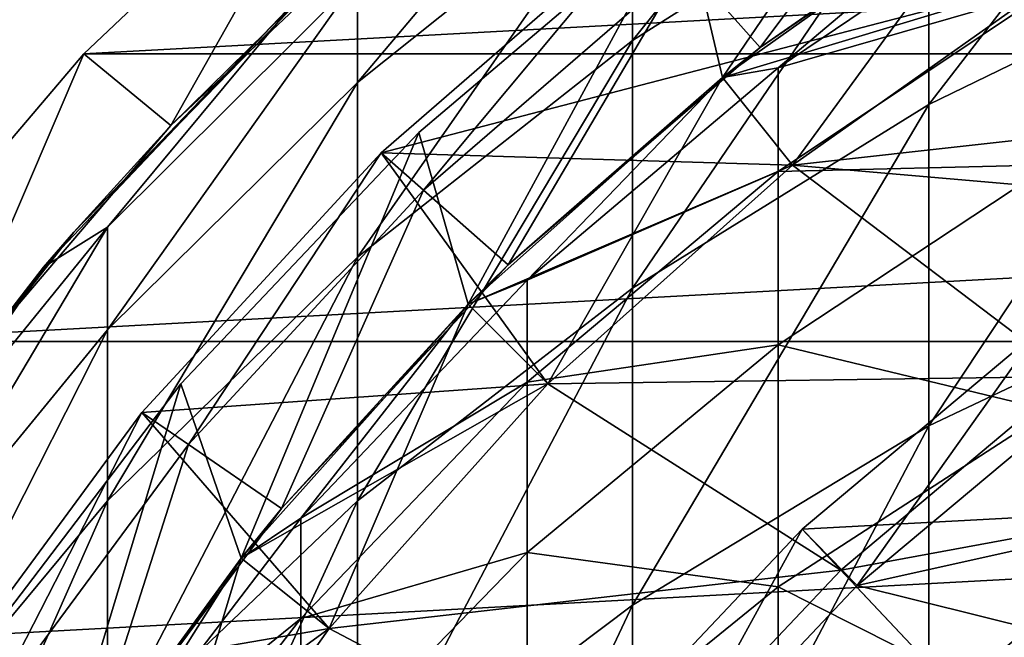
# Model space of a CAD drawing. Header units: millimetres. Extents: x -25 to 64, y -3 to 358.
# Tile 307 of 327: x -11.54 to -7.17, y 350.27 to 353.01. Entities that reach past the tile are written whole.
import ezdxf

# ---------------------------------------------------------------- set-up
doc = ezdxf.new("R2010")
doc.units = ezdxf.units.MM
doc.header["$LTSCALE"] = 52.148148
for name, color, linetype in [('387', 7, 'CONTINUOUS'), ('388', 7, 'CONTINUOUS'), ('390', 7, 'CONTINUOUS'), ('391', 7, 'CONTINUOUS'), ('392', 7, 'CONTINUOUS'), ('397', 7, 'CONTINUOUS'), ('399', 7, 'CONTINUOUS'), ('400', 7, 'CONTINUOUS'), ('401', 7, 'CONTINUOUS'), ('402', 7, 'CONTINUOUS'), ('403', 7, 'CONTINUOUS'), ('404', 7, 'CONTINUOUS'), ('419', 7, 'CONTINUOUS'), ('421', 7, 'CONTINUOUS'), ('422', 7, 'CONTINUOUS'), ('423', 7, 'CONTINUOUS'), ('424', 7, 'CONTINUOUS'), ('425', 7, 'CONTINUOUS'), ('426', 7, 'CONTINUOUS'), ('427', 7, 'CONTINUOUS'), ('428', 7, 'CONTINUOUS'), ('429', 7, 'CONTINUOUS'), ('430', 7, 'CONTINUOUS'), ('431', 7, 'CONTINUOUS'), ('432', 7, 'CONTINUOUS'), ('433', 7, 'CONTINUOUS'), ('434', 7, 'CONTINUOUS'), ('435', 7, 'CONTINUOUS'), ('450', 7, 'CONTINUOUS'), ('452', 7, 'CONTINUOUS'), ('453', 7, 'CONTINUOUS'), ('454', 7, 'CONTINUOUS'), ('455', 7, 'CONTINUOUS'), ('463', 7, 'CONTINUOUS'), ('464', 7, 'CONTINUOUS'), ('484', 7, 'CONTINUOUS')]:
    doc.layers.add(name, color=color, linetype=linetype)

msp = doc.modelspace()

# ---------------------------------------------------------------- linework, layer by layer
at = {"layer": '387', "color": 7, "linetype": 'CONTINUOUS', "true_color": 0xaaaaaa}
for points in [[(-7.5, 353.7528, 32.1678), (-8.8168, 352.9189, 32.3571), (-7.5, 354.5543, 36.4342), (-7.5, 353.7528, 32.1678)], [(-7.5, 354.5543, 36.4342), (-8.8168, 352.9189, 32.3571), (-8.8168, 353.7085, 36.5605), (-7.5, 354.5543, 36.4342)], [(-6.101, 353.3158, 27.7641), (-7.5, 352.6344, 27.9734), (-6.101, 354.4479, 32.0101), (-6.101, 353.3158, 27.7641)], [(-6.101, 354.4479, 32.0101), (-7.5, 352.6344, 27.9734), (-7.5, 353.7528, 32.1678), (-6.101, 354.4479, 32.0101)], [(-8.8168, 353.7085, 36.5605), (-10.037, 352.7313, 36.7065), (-8.8168, 354.1815, 40.8113), (-8.8168, 353.7085, 36.5605)], [(-8.8168, 354.1815, 40.8113), (-10.037, 352.7313, 36.7065), (-10.037, 353.1961, 40.8837), (-8.8168, 354.1815, 40.8113)], [(-7.5, 352.6344, 27.9734), (-8.8168, 351.817, 28.2244), (-7.5, 353.7528, 32.1678), (-7.5, 352.6344, 27.9734)], [(-7.5, 353.7528, 32.1678), (-8.8168, 351.817, 28.2244), (-8.8168, 352.9189, 32.3571), (-7.5, 353.7528, 32.1678)], [(-8.8168, 352.9189, 32.3571), (-10.037, 351.9553, 32.5757), (-8.8168, 353.7085, 36.5605), (-8.8168, 352.9189, 32.3571)], [(-8.8168, 353.7085, 36.5605), (-10.037, 351.9553, 32.5757), (-10.037, 352.7313, 36.7065), (-8.8168, 353.7085, 36.5605)], [(-6.101, 351.8693, 23.6146), (-7.5, 351.2055, 23.8743), (-6.101, 353.3158, 27.7641), (-6.101, 351.8693, 23.6146)], [(-6.101, 353.3158, 27.7641), (-7.5, 351.2055, 23.8743), (-7.5, 352.6344, 27.9734), (-6.101, 353.3158, 27.7641)], [(-10.037, 352.7313, 36.7065), (-11.1472, 351.6332, 36.8704), (-10.037, 353.1961, 40.8837), (-10.037, 352.7313, 36.7065)], [(-10.037, 353.1961, 40.8837), (-11.1472, 351.6332, 36.8704), (-11.1472, 352.0889, 40.9651), (-10.037, 353.1961, 40.8837)], [(-10.037, 353.1961, 40.8837), (-11.1472, 352.0889, 40.9651), (-10.3155, 353.0899, 45), (-10.037, 353.1961, 40.8837)], [(-10.3155, 353.0899, 45), (-11.1472, 352.0889, 40.9651), (-11.4324, 351.9108, 45), (-10.3155, 353.0899, 45)], [(-8.8168, 351.817, 28.2244), (-10.037, 350.8725, 28.5146), (-8.8168, 352.9189, 32.3571), (-8.8168, 351.817, 28.2244)], [(-8.8168, 352.9189, 32.3571), (-10.037, 350.8725, 28.5146), (-10.037, 351.9553, 32.5757), (-8.8168, 352.9189, 32.3571)], [(-10.037, 351.9553, 32.5757), (-11.1472, 350.8726, 32.8214), (-10.037, 352.7313, 36.7065), (-10.037, 351.9553, 32.5757)], [(-10.037, 352.7313, 36.7065), (-11.1472, 350.8726, 32.8214), (-11.1472, 351.6332, 36.8704), (-10.037, 352.7313, 36.7065)], [(-7.5, 351.2055, 23.8743), (-8.8168, 350.4091, 24.1858), (-7.5, 352.6344, 27.9734), (-7.5, 351.2055, 23.8743)], [(-7.5, 352.6344, 27.9734), (-8.8168, 350.4091, 24.1858), (-8.8168, 351.817, 28.2244), (-7.5, 352.6344, 27.9734)], [(-11.1472, 351.6332, 36.8704), (-12.1353, 350.4264, 37.0507), (-11.1472, 352.0889, 40.9651), (-11.1472, 351.6332, 36.8704)], [(-11.1472, 352.0889, 40.9651), (-12.1353, 350.4264, 37.0507), (-12.1353, 350.872, 41.0545), (-11.1472, 352.0889, 40.9651)], [(-11.1472, 352.0889, 40.9651), (-12.1353, 350.872, 41.0545), (-11.4324, 351.9108, 45), (-11.1472, 352.0889, 40.9651)], [(-10.037, 350.8725, 28.5146), (-11.1472, 349.8112, 28.8405), (-10.037, 351.9553, 32.5757), (-10.037, 350.8725, 28.5146)], [(-10.037, 351.9553, 32.5757), (-11.1472, 349.8112, 28.8405), (-11.1472, 350.8726, 32.8214), (-10.037, 351.9553, 32.5757)], [(-11.4324, 351.9108, 45), (-12.1353, 350.872, 41.0545), (-12.4153, 350.6178, 45), (-11.4324, 351.9108, 45)], [(-6.101, 350.1164, 19.585), (-7.5, 349.4738, 19.8936), (-6.101, 351.8693, 23.6146), (-6.101, 350.1164, 19.585)], [(-6.101, 351.8693, 23.6146), (-7.5, 349.4738, 19.8936), (-7.5, 351.2055, 23.8743), (-6.101, 351.8693, 23.6146)], [(-8.8168, 350.4091, 24.1858), (-10.037, 349.4889, 24.5458), (-8.8168, 351.817, 28.2244), (-8.8168, 350.4091, 24.1858)], [(-8.8168, 351.817, 28.2244), (-10.037, 349.4889, 24.5458), (-10.037, 350.8725, 28.5146), (-8.8168, 351.817, 28.2244)], [(-11.1472, 350.8726, 32.8214), (-12.1353, 349.6827, 33.0914), (-11.1472, 351.6332, 36.8704), (-11.1472, 350.8726, 32.8214)], [(-11.1472, 351.6332, 36.8704), (-12.1353, 349.6827, 33.0914), (-12.1353, 350.4264, 37.0507), (-11.1472, 351.6332, 36.8704)], [(-7.5, 349.4738, 19.8936), (-8.8168, 348.703, 20.2639), (-7.5, 351.2055, 23.8743), (-7.5, 349.4738, 19.8936)], [(-7.5, 351.2055, 23.8743), (-8.8168, 348.703, 20.2639), (-8.8168, 350.4091, 24.1858), (-7.5, 351.2055, 23.8743)], [(-11.1472, 349.8112, 28.8405), (-12.1353, 348.6448, 29.1988), (-11.1472, 350.8726, 32.8214), (-11.1472, 349.8112, 28.8405)], [(-11.1472, 350.8726, 32.8214), (-12.1353, 348.6448, 29.1988), (-12.1353, 349.6827, 33.0914), (-11.1472, 350.8726, 32.8214)], [(-10.037, 349.4889, 24.5458), (-11.1472, 348.455, 24.9502), (-10.037, 350.8725, 28.5146), (-10.037, 349.4889, 24.5458)], [(-10.037, 350.8725, 28.5146), (-11.1472, 348.455, 24.9502), (-11.1472, 349.8112, 28.8405), (-10.037, 350.8725, 28.5146)], [(-8.8168, 348.703, 20.2639), (-10.037, 347.8123, 20.6916), (-8.8168, 350.4091, 24.1858), (-8.8168, 348.703, 20.2639)], [(-8.8168, 350.4091, 24.1858), (-10.037, 347.8123, 20.6916), (-10.037, 349.4889, 24.5458), (-8.8168, 350.4091, 24.1858)]]:
    msp.add_3dface(points, dxfattribs=at)
at = {"layer": '388', "color": 7, "linetype": 'CONTINUOUS', "true_color": 0xaaaaaa}
for points in [[(-8.4171, 352.7547, 45), (-8.1699, 352.7972, 40.913), (-7.1824, 353.6308, 45), (-8.4171, 352.7547, 45)], [(-8.1699, 352.7972, 40.913), (-6.96, 353.6153, 40.8529), (-7.1824, 353.6308, 45), (-8.1699, 352.7972, 40.913)], [(-8.1699, 352.7972, 40.913), (-6.96, 353.1471, 36.6444), (-6.96, 353.6153, 40.8529), (-8.1699, 352.7972, 40.913)], [(-8.1699, 352.3357, 36.7655), (-6.96, 352.3653, 32.4827), (-6.96, 353.1471, 36.6444), (-8.1699, 352.3357, 36.7655)], [(-8.1699, 352.3357, 36.7655), (-6.96, 353.1471, 36.6444), (-8.1699, 352.7972, 40.913), (-8.1699, 352.3357, 36.7655)], [(-9.2839, 351.8535, 40.9824), (-8.1699, 352.3357, 36.7655), (-8.1699, 352.7972, 40.913), (-9.2839, 351.8535, 40.9824)], [(-9.2839, 351.8535, 40.9824), (-8.1699, 352.7972, 40.913), (-8.4171, 352.7547, 45), (-9.2839, 351.8535, 40.9824)], [(-9.5459, 351.7459, 45), (-9.2839, 351.8535, 40.9824), (-8.4171, 352.7547, 45), (-9.5459, 351.7459, 45)], [(-8.1699, 351.5653, 32.6642), (-6.96, 351.2743, 28.3911), (-6.96, 352.3653, 32.4827), (-8.1699, 351.5653, 32.6642)], [(-8.1699, 351.5653, 32.6642), (-6.96, 352.3653, 32.4827), (-8.1699, 352.3357, 36.7655), (-8.1699, 351.5653, 32.6642)], [(-9.2839, 351.3998, 36.9053), (-8.1699, 351.5653, 32.6642), (-8.1699, 352.3357, 36.7655), (-9.2839, 351.3998, 36.9053)], [(-9.2839, 351.3998, 36.9053), (-8.1699, 352.3357, 36.7655), (-9.2839, 351.8535, 40.9824), (-9.2839, 351.3998, 36.9053)], [(-10.2892, 350.7951, 41.0602), (-9.2839, 351.3998, 36.9053), (-9.2839, 351.8535, 40.9824), (-10.2892, 350.7951, 41.0602)], [(-10.2892, 350.7951, 41.0602), (-9.2839, 351.8535, 40.9824), (-9.5459, 351.7459, 45), (-10.2892, 350.7951, 41.0602)], [(-10.5547, 350.6171, 45), (-10.2892, 350.7951, 41.0602), (-9.5459, 351.7459, 45), (-10.5547, 350.6171, 45)], [(-9.2839, 350.6424, 32.8736), (-8.1699, 350.4902, 28.632), (-8.1699, 351.5653, 32.6642), (-9.2839, 350.6424, 32.8736)], [(-9.2839, 350.6424, 32.8736), (-8.1699, 351.5653, 32.6642), (-9.2839, 351.3998, 36.9053), (-9.2839, 350.6424, 32.8736)], [(-8.1699, 350.4902, 28.632), (-6.96, 351.2743, 28.3911), (-8.1699, 351.5653, 32.6642), (-8.1699, 350.4902, 28.632)], [(-10.2892, 350.3502, 37.0621), (-9.2839, 350.6424, 32.8736), (-9.2839, 351.3998, 36.9053), (-10.2892, 350.3502, 37.0621)], [(-10.2892, 350.3502, 37.0621), (-9.2839, 351.3998, 36.9053), (-10.2892, 350.7951, 41.0602), (-10.2892, 350.3502, 37.0621)], [(-8.1699, 350.4902, 28.632), (-6.96, 349.8804, 24.3926), (-6.96, 351.2743, 28.3911), (-8.1699, 350.4902, 28.632)], [(-11.1738, 349.6345, 41.1455), (-10.2892, 350.3502, 37.0621), (-10.2892, 350.7951, 41.0602), (-11.1738, 349.6345, 41.1455)], [(-11.1738, 349.6345, 41.1455), (-10.2892, 350.7951, 41.0602), (-10.5547, 350.6171, 45), (-11.1738, 349.6345, 41.1455)], [(-10.2892, 349.6075, 33.1084), (-9.2839, 349.5856, 28.9098), (-9.2839, 350.6424, 32.8736), (-10.2892, 349.6075, 33.1084)], [(-10.2892, 349.6075, 33.1084), (-9.2839, 350.6424, 32.8736), (-10.2892, 350.3502, 37.0621), (-10.2892, 349.6075, 33.1084)], [(-9.2839, 349.5856, 28.9098), (-8.1699, 350.4902, 28.632), (-9.2839, 350.6424, 32.8736), (-9.2839, 349.5856, 28.9098)], [(-11.4308, 349.3824, 45), (-11.1738, 349.6345, 41.1455), (-10.5547, 350.6171, 45), (-11.4308, 349.3824, 45)], [(-9.2839, 349.5856, 28.9098), (-8.1699, 349.1165, 24.6915), (-8.1699, 350.4902, 28.632), (-9.2839, 349.5856, 28.9098)], [(-8.1699, 349.1165, 24.6915), (-6.96, 349.8804, 24.3926), (-8.1699, 350.4902, 28.632), (-8.1699, 349.1165, 24.6915)], [(-11.1738, 349.1993, 37.234), (-10.2892, 349.6075, 33.1084), (-10.2892, 350.3502, 37.0621), (-11.1738, 349.1993, 37.234)], [(-11.1738, 349.1993, 37.234), (-10.2892, 350.3502, 37.0621), (-11.1738, 349.6345, 41.1455), (-11.1738, 349.1993, 37.234)]]:
    msp.add_3dface(points, dxfattribs=at)
at = {"layer": '390', "color": 7, "linetype": 'CONTINUOUS', "true_color": 0xaaaaaa}
for points in [[(-10.8665, 352.5402, 101), (-9.6883, 353.6515, 101), (-10.1839, 353.2131, 100), (-10.8665, 352.5402, 101)], [(-11.298, 352.0669, 100), (-10.8665, 352.5402, 101), (-10.1839, 353.2131, 100), (-11.298, 352.0669, 100)], [(-11.918, 351.3083, 101), (-10.8665, 352.5402, 101), (-11.298, 352.0669, 100), (-11.918, 351.3083, 101)], [(-12.2838, 350.8087, 100), (-11.918, 351.3083, 101), (-11.298, 352.0669, 100), (-12.2838, 350.8087, 100)]]:
    msp.add_3dface(points, dxfattribs=at)
at = {"layer": '391', "color": 7, "linetype": 'CONTINUOUS', "true_color": 0xaaaaaa}
for points in [[(-10.3155, 353.0899, 45), (-11.298, 352.0669, 100), (-10.1839, 353.2131, 100), (-10.3155, 353.0899, 45)], [(-10.3155, 353.0899, 45), (-11.4324, 351.9108, 45), (-11.298, 352.0669, 100), (-10.3155, 353.0899, 45)], [(-11.4324, 351.9108, 45), (-12.2838, 350.8087, 100), (-11.298, 352.0669, 100), (-11.4324, 351.9108, 45)], [(-11.4324, 351.9108, 45), (-12.4153, 350.6178, 45), (-12.2838, 350.8087, 100), (-11.4324, 351.9108, 45)]]:
    msp.add_3dface(points, dxfattribs=at)
at = {"layer": '392', "color": 7, "linetype": 'CONTINUOUS', "true_color": 0xaaaaaa}
for points in [[(-8.4171, 352.7547, 45), (-7.1824, 353.6308, 45), (-8.4171, 352.7547, 64), (-8.4171, 352.7547, 45)], [(-8.4171, 352.7547, 64), (-7.1824, 353.6308, 45), (-7.1824, 353.6308, 64), (-8.4171, 352.7547, 64)], [(-9.5459, 351.7459, 45), (-8.4171, 352.7547, 45), (-9.5459, 351.746, 64), (-9.5459, 351.7459, 45)], [(-9.5459, 351.746, 64), (-8.4171, 352.7547, 45), (-8.4171, 352.7547, 64), (-9.5459, 351.746, 64)], [(-10.5548, 350.6171, 64), (-9.5459, 351.7459, 45), (-9.5459, 351.746, 64), (-10.5548, 350.6171, 64)], [(-10.5547, 350.6171, 45), (-9.5459, 351.7459, 45), (-10.5548, 350.6171, 64), (-10.5547, 350.6171, 45)], [(-11.4308, 349.3824, 45), (-10.5547, 350.6171, 45), (-11.4308, 349.3824, 64), (-11.4308, 349.3824, 45)], [(-11.4308, 349.3824, 64), (-10.5547, 350.6171, 45), (-10.5548, 350.6171, 64), (-11.4308, 349.3824, 64)]]:
    msp.add_3dface(points, dxfattribs=at)
at = {"layer": '397', "color": 7, "linetype": 'CONTINUOUS', "true_color": 0xaaaaaa}
for points in [[(-8.5935, 353.5045, 64), (-8.4171, 352.7547, 64), (-7.3209, 354.3673, 64), (-8.5935, 353.5045, 64)], [(-8.4171, 352.7547, 64), (-7.1824, 353.6308, 64), (-7.3209, 354.3673, 64), (-8.4171, 352.7547, 64)], [(-9.7654, 352.5091, 64), (-9.5459, 351.746, 64), (-8.5935, 353.5045, 64), (-9.7654, 352.5091, 64)], [(-9.5459, 351.746, 64), (-8.4171, 352.7547, 64), (-8.5935, 353.5045, 64), (-9.5459, 351.746, 64)], [(-10.8227, 351.3929, 64), (-10.5548, 350.6171, 64), (-9.7654, 352.5091, 64), (-10.8227, 351.3929, 64)], [(-10.5548, 350.6171, 64), (-9.5459, 351.746, 64), (-9.7654, 352.5091, 64), (-10.5548, 350.6171, 64)], [(-11.7532, 350.1688, 64), (-11.4308, 349.3824, 64), (-10.8227, 351.3929, 64), (-11.7532, 350.1688, 64)], [(-11.4308, 349.3824, 64), (-10.5548, 350.6171, 64), (-10.8227, 351.3929, 64), (-11.4308, 349.3824, 64)]]:
    msp.add_3dface(points, dxfattribs=at)
at = {"layer": '399', "color": 7, "linetype": 'CONTINUOUS', "true_color": 0xaaaaaa}
for points in [[(-8.5935, 353.5045, 67), (-7.3209, 354.3673, 67), (-8.4171, 352.7547, 67), (-8.5935, 353.5045, 67)], [(-8.4171, 352.7547, 67), (-7.3209, 354.3673, 67), (-7.1824, 353.6308, 67), (-8.4171, 352.7547, 67)], [(-9.7654, 352.5091, 67), (-8.5935, 353.5045, 67), (-9.5459, 351.746, 67), (-9.7654, 352.5091, 67)], [(-9.5459, 351.746, 67), (-8.5935, 353.5045, 67), (-8.4171, 352.7547, 67), (-9.5459, 351.746, 67)], [(-10.8227, 351.3929, 67), (-9.7654, 352.5091, 67), (-10.5548, 350.6171, 67), (-10.8227, 351.3929, 67)], [(-10.5548, 350.6171, 67), (-9.7654, 352.5091, 67), (-9.5459, 351.746, 67), (-10.5548, 350.6171, 67)], [(-11.7532, 350.1688, 67), (-10.8227, 351.3929, 67), (-11.4308, 349.3824, 67), (-11.7532, 350.1688, 67)], [(-11.4308, 349.3824, 67), (-10.8227, 351.3929, 67), (-10.5548, 350.6171, 67), (-11.4308, 349.3824, 67)]]:
    msp.add_3dface(points, dxfattribs=at)
at = {"layer": '400', "color": 7, "linetype": 'CONTINUOUS', "true_color": 0xaaaaaa}
for points in [[(-9.7654, 352.5091, 64), (-8.5935, 353.5045, 64), (-9.7654, 352.5091, 67), (-9.7654, 352.5091, 64)], [(-8.5935, 353.5045, 64), (-8.5935, 353.5045, 67), (-9.7654, 352.5091, 67), (-8.5935, 353.5045, 64)], [(-10.8227, 351.3929, 64), (-9.7654, 352.5091, 64), (-10.8227, 351.3929, 67), (-10.8227, 351.3929, 64)], [(-9.7654, 352.5091, 64), (-9.7654, 352.5091, 67), (-10.8227, 351.3929, 67), (-9.7654, 352.5091, 64)], [(-11.7532, 350.1688, 64), (-10.8227, 351.3929, 64), (-11.7532, 350.1688, 67), (-11.7532, 350.1688, 64)], [(-10.8227, 351.3929, 64), (-10.8227, 351.3929, 67), (-11.7532, 350.1688, 67), (-10.8227, 351.3929, 64)]]:
    msp.add_3dface(points, dxfattribs=at)
at = {"layer": '401', "color": 7, "linetype": 'CONTINUOUS', "true_color": 0xaaaaaa}
for points in [[(-8.7482, 353.4486, 99), (-9.932, 352.4185, 99), (-9.744, 352.2526, 99), (-8.7482, 353.4486, 99)], [(-8.5818, 353.2613, 99), (-8.7482, 353.4486, 99), (-9.744, 352.2526, 99), (-8.5818, 353.2613, 99)], [(-9.932, 352.4185, 99), (-10.9952, 351.2646, 99), (-10.7884, 351.1225, 99), (-9.932, 352.4185, 99)], [(-9.744, 352.2526, 99), (-9.932, 352.4185, 99), (-10.7884, 351.1225, 99), (-9.744, 352.2526, 99)], [(-10.9952, 351.2646, 99), (-11.9252, 350.0007, 99), (-11.7025, 349.8845, 99), (-10.9952, 351.2646, 99)], [(-10.7884, 351.1225, 99), (-10.9952, 351.2646, 99), (-11.7025, 349.8845, 99), (-10.7884, 351.1225, 99)]]:
    msp.add_3dface(points, dxfattribs=at)
at = {"layer": '402', "color": 7, "linetype": 'CONTINUOUS', "true_color": 0xaaaaaa}
for points in [[(-9.932, 352.4185, 99), (-8.7482, 353.4486, 99), (-9.932, 352.4185, 100), (-9.932, 352.4185, 99)], [(-9.932, 352.4185, 100), (-8.7482, 353.4486, 99), (-8.7483, 353.4486, 100), (-9.932, 352.4185, 100)], [(-10.9952, 351.2646, 99), (-9.932, 352.4185, 99), (-10.9952, 351.2646, 100), (-10.9952, 351.2646, 99)], [(-10.9952, 351.2646, 100), (-9.932, 352.4185, 99), (-9.932, 352.4185, 100), (-10.9952, 351.2646, 100)], [(-11.9252, 350.0007, 99), (-10.9952, 351.2646, 99), (-11.9252, 350.0008, 100), (-11.9252, 350.0007, 99)], [(-11.9252, 350.0008, 100), (-10.9952, 351.2646, 99), (-10.9952, 351.2646, 100), (-11.9252, 350.0008, 100)]]:
    msp.add_3dface(points, dxfattribs=at)
at = {"layer": '403', "color": 7, "linetype": 'CONTINUOUS', "true_color": 0xaaaaaa}
for points in [[(-7.316, 354.1364, 99), (-8.5818, 353.2613, 99), (-8.2488, 352.8868, 98.5), (-7.316, 354.1364, 99)], [(-7.0309, 353.7246, 98.5), (-7.316, 354.1364, 99), (-8.2488, 352.8868, 98.5), (-7.0309, 353.7246, 98.5)], [(-8.5818, 353.2613, 99), (-9.744, 352.2526, 99), (-9.3679, 351.9208, 98.5), (-8.5818, 353.2613, 99)], [(-8.2488, 352.8868, 98.5), (-8.5818, 353.2613, 99), (-9.3679, 351.9208, 98.5), (-8.2488, 352.8868, 98.5)], [(-9.744, 352.2526, 99), (-10.7884, 351.1225, 99), (-10.3745, 350.8382, 98.5), (-9.744, 352.2526, 99)], [(-9.3679, 351.9208, 98.5), (-9.744, 352.2526, 99), (-10.3745, 350.8382, 98.5), (-9.3679, 351.9208, 98.5)], [(-10.7884, 351.1225, 99), (-11.7025, 349.8845, 99), (-11.2569, 349.652, 98.5), (-10.7884, 351.1225, 99)], [(-10.3745, 350.8382, 98.5), (-10.7884, 351.1225, 99), (-11.2569, 349.652, 98.5), (-10.3745, 350.8382, 98.5)]]:
    msp.add_3dface(points, dxfattribs=at)
at = {"layer": '404', "color": 7, "linetype": 'CONTINUOUS', "true_color": 0x323232}
for points in [[(-8.1055, 352.3637, 67), (-6.9164, 353.2074, 67), (-4.5548, 352.7596, 67), (-8.1055, 352.3637, 67)], [(-5.75, 352.1593, 67), (-8.1055, 352.3637, 67), (-4.5548, 352.7596, 67), (-5.75, 352.1593, 67)], [(-9.1924, 351.3924, 67), (-8.1055, 352.3637, 67), (-6.8674, 351.4244, 67), (-9.1924, 351.3924, 67)], [(-6.8674, 351.4244, 67), (-8.1055, 352.3637, 67), (-5.75, 352.1593, 67), (-6.8674, 351.4244, 67)], [(-7.8918, 350.5647, 67), (-9.1924, 351.3924, 67), (-6.8674, 351.4244, 67), (-7.8918, 350.5647, 67)], [(-10.1637, 350.3055, 67), (-9.1924, 351.3924, 67), (-7.8918, 350.5647, 67), (-10.1637, 350.3055, 67)], [(-8.8094, 349.5921, 67), (-10.1637, 350.3055, 67), (-7.8918, 350.5647, 67), (-8.8094, 349.5921, 67)], [(-11.0074, 349.1165, 67), (-10.1637, 350.3055, 67), (-8.8094, 349.5921, 67), (-11.0074, 349.1165, 67)]]:
    msp.add_3dface(points, dxfattribs=at)
at = {"layer": '419', "color": 7, "linetype": 'CONTINUOUS', "true_color": 0x323232}
for points in [[(-9.932, 352.4185, 100), (-8.7483, 353.4486, 100), (-6.9164, 353.2074, 100), (-9.932, 352.4185, 100)], [(-8.1055, 352.3637, 100), (-9.932, 352.4185, 100), (-6.9164, 353.2074, 100), (-8.1055, 352.3637, 100)], [(-10.9952, 351.2646, 100), (-9.932, 352.4185, 100), (-9.1924, 351.3924, 100), (-10.9952, 351.2646, 100)], [(-9.1924, 351.3924, 100), (-9.932, 352.4185, 100), (-8.1055, 352.3637, 100), (-9.1924, 351.3924, 100)], [(-10.1637, 350.3055, 100), (-10.9952, 351.2646, 100), (-9.1924, 351.3924, 100), (-10.1637, 350.3055, 100)], [(-11.9252, 350.0008, 100), (-10.9952, 351.2646, 100), (-10.1637, 350.3055, 100), (-11.9252, 350.0008, 100)], [(-11.0074, 349.1165, 100), (-11.9252, 350.0008, 100), (-10.1637, 350.3055, 100), (-11.0074, 349.1165, 100)]]:
    msp.add_3dface(points, dxfattribs=at)
at = {"layer": '421', "color": 7, "linetype": 'CONTINUOUS', "true_color": 0x323232}
for points in [[(-6.9164, 353.2074, 67), (-8.1055, 352.3637, 67), (-6.9164, 353.2074, 82.5), (-6.9164, 353.2074, 67)], [(-6.9164, 353.2074, 82.5), (-8.1055, 352.3637, 67), (-8.1055, 352.3637, 82.5), (-6.9164, 353.2074, 82.5)], [(-8.1055, 352.3637, 67), (-9.1924, 351.3924, 67), (-8.1055, 352.3637, 82.5), (-8.1055, 352.3637, 67)], [(-8.1055, 352.3637, 82.5), (-9.1924, 351.3924, 67), (-9.1924, 351.3924, 82.5), (-8.1055, 352.3637, 82.5)], [(-9.1924, 351.3924, 67), (-10.1637, 350.3055, 67), (-9.1924, 351.3924, 82.5), (-9.1924, 351.3924, 67)], [(-9.1924, 351.3924, 82.5), (-10.1637, 350.3055, 67), (-10.1637, 350.3055, 82.5), (-9.1924, 351.3924, 82.5)], [(-10.1637, 350.3055, 67), (-11.0074, 349.1165, 67), (-10.1637, 350.3055, 82.5), (-10.1637, 350.3055, 67)], [(-10.1637, 350.3055, 82.5), (-11.0074, 349.1165, 67), (-11.0074, 349.1165, 82.5), (-10.1637, 350.3055, 82.5)]]:
    msp.add_3dface(points, dxfattribs=at)
at = {"layer": '422', "color": 7, "linetype": 'CONTINUOUS', "true_color": 0x323232}
for points in [[(-7.1825, 353.6308, 83.125), (-8.1055, 352.3637, 82.5), (-8.4172, 352.7546, 83.125), (-7.1825, 353.6308, 83.125)], [(-6.9164, 353.2074, 82.5), (-8.1055, 352.3637, 82.5), (-7.1825, 353.6308, 83.125), (-6.9164, 353.2074, 82.5)], [(-8.4172, 352.7546, 83.125), (-9.1924, 351.3924, 82.5), (-9.5459, 351.7459, 83.125), (-8.4172, 352.7546, 83.125)], [(-8.1055, 352.3637, 82.5), (-9.1924, 351.3924, 82.5), (-8.4172, 352.7546, 83.125), (-8.1055, 352.3637, 82.5)], [(-9.5459, 351.7459, 83.125), (-10.1637, 350.3055, 82.5), (-10.5546, 350.6172, 83.125), (-9.5459, 351.7459, 83.125)], [(-9.1924, 351.3924, 82.5), (-10.1637, 350.3055, 82.5), (-9.5459, 351.7459, 83.125), (-9.1924, 351.3924, 82.5)], [(-10.5546, 350.6172, 83.125), (-11.0074, 349.1165, 82.5), (-11.4307, 349.3825, 83.125), (-10.5546, 350.6172, 83.125)], [(-10.1637, 350.3055, 82.5), (-11.0074, 349.1165, 82.5), (-10.5546, 350.6172, 83.125), (-10.1637, 350.3055, 82.5)]]:
    msp.add_3dface(points, dxfattribs=at)
at = {"layer": '423', "color": 7, "linetype": 'CONTINUOUS', "true_color": 0x323232}
for points in [[(-7.1825, 353.6308, 83.125), (-8.4172, 352.7546, 83.125), (-6.9164, 353.2074, 83.75), (-7.1825, 353.6308, 83.125)], [(-6.9164, 353.2074, 83.75), (-8.4172, 352.7546, 83.125), (-8.1055, 352.3637, 83.75), (-6.9164, 353.2074, 83.75)], [(-8.4172, 352.7546, 83.125), (-9.5459, 351.7459, 83.125), (-8.1055, 352.3637, 83.75), (-8.4172, 352.7546, 83.125)], [(-8.1055, 352.3637, 83.75), (-9.5459, 351.7459, 83.125), (-9.1924, 351.3924, 83.75), (-8.1055, 352.3637, 83.75)], [(-9.5459, 351.7459, 83.125), (-10.5546, 350.6172, 83.125), (-9.1924, 351.3924, 83.75), (-9.5459, 351.7459, 83.125)], [(-9.1924, 351.3924, 83.75), (-10.5546, 350.6172, 83.125), (-10.1637, 350.3055, 83.75), (-9.1924, 351.3924, 83.75)], [(-10.5546, 350.6172, 83.125), (-11.4307, 349.3825, 83.125), (-10.1637, 350.3055, 83.75), (-10.5546, 350.6172, 83.125)], [(-10.1637, 350.3055, 83.75), (-11.4307, 349.3825, 83.125), (-11.0074, 349.1165, 83.75), (-10.1637, 350.3055, 83.75)]]:
    msp.add_3dface(points, dxfattribs=at)
at = {"layer": '424', "color": 7, "linetype": 'CONTINUOUS', "true_color": 0x323232}
for points in [[(-7.1825, 353.6308, 84.375), (-8.1055, 352.3637, 83.75), (-8.4172, 352.7546, 84.375), (-7.1825, 353.6308, 84.375)], [(-6.9164, 353.2074, 83.75), (-8.1055, 352.3637, 83.75), (-7.1825, 353.6308, 84.375), (-6.9164, 353.2074, 83.75)], [(-8.4172, 352.7546, 84.375), (-9.1924, 351.3924, 83.75), (-9.5459, 351.7459, 84.375), (-8.4172, 352.7546, 84.375)], [(-8.1055, 352.3637, 83.75), (-9.1924, 351.3924, 83.75), (-8.4172, 352.7546, 84.375), (-8.1055, 352.3637, 83.75)], [(-9.5459, 351.7459, 84.375), (-10.1637, 350.3055, 83.75), (-10.5546, 350.6172, 84.375), (-9.5459, 351.7459, 84.375)], [(-9.1924, 351.3924, 83.75), (-10.1637, 350.3055, 83.75), (-9.5459, 351.7459, 84.375), (-9.1924, 351.3924, 83.75)], [(-10.5546, 350.6172, 84.375), (-11.0074, 349.1165, 83.75), (-11.4307, 349.3825, 84.375), (-10.5546, 350.6172, 84.375)], [(-10.1637, 350.3055, 83.75), (-11.0074, 349.1165, 83.75), (-10.5546, 350.6172, 84.375), (-10.1637, 350.3055, 83.75)]]:
    msp.add_3dface(points, dxfattribs=at)
at = {"layer": '425', "color": 7, "linetype": 'CONTINUOUS', "true_color": 0x323232}
for points in [[(-7.1825, 353.6308, 84.375), (-8.4172, 352.7546, 84.375), (-6.9164, 353.2074, 85), (-7.1825, 353.6308, 84.375)], [(-6.9164, 353.2074, 85), (-8.4172, 352.7546, 84.375), (-8.1055, 352.3637, 85), (-6.9164, 353.2074, 85)], [(-8.4172, 352.7546, 84.375), (-9.5459, 351.7459, 84.375), (-8.1055, 352.3637, 85), (-8.4172, 352.7546, 84.375)], [(-8.1055, 352.3637, 85), (-9.5459, 351.7459, 84.375), (-9.1924, 351.3924, 85), (-8.1055, 352.3637, 85)], [(-9.5459, 351.7459, 84.375), (-10.5546, 350.6172, 84.375), (-9.1924, 351.3924, 85), (-9.5459, 351.7459, 84.375)], [(-9.1924, 351.3924, 85), (-10.5546, 350.6172, 84.375), (-10.1637, 350.3055, 85), (-9.1924, 351.3924, 85)], [(-10.5546, 350.6172, 84.375), (-11.4307, 349.3825, 84.375), (-10.1637, 350.3055, 85), (-10.5546, 350.6172, 84.375)], [(-10.1637, 350.3055, 85), (-11.4307, 349.3825, 84.375), (-11.0074, 349.1165, 85), (-10.1637, 350.3055, 85)]]:
    msp.add_3dface(points, dxfattribs=at)
at = {"layer": '426', "color": 7, "linetype": 'CONTINUOUS', "true_color": 0x323232}
for points in [[(-7.1825, 353.6308, 85.625), (-8.1055, 352.3637, 85), (-8.4172, 352.7546, 85.625), (-7.1825, 353.6308, 85.625)], [(-6.9164, 353.2074, 85), (-8.1055, 352.3637, 85), (-7.1825, 353.6308, 85.625), (-6.9164, 353.2074, 85)], [(-8.4172, 352.7546, 85.625), (-9.1924, 351.3924, 85), (-9.5459, 351.7459, 85.625), (-8.4172, 352.7546, 85.625)], [(-8.1055, 352.3637, 85), (-9.1924, 351.3924, 85), (-8.4172, 352.7546, 85.625), (-8.1055, 352.3637, 85)], [(-9.5459, 351.7459, 85.625), (-10.1637, 350.3055, 85), (-10.5546, 350.6172, 85.625), (-9.5459, 351.7459, 85.625)], [(-9.1924, 351.3924, 85), (-10.1637, 350.3055, 85), (-9.5459, 351.7459, 85.625), (-9.1924, 351.3924, 85)], [(-10.5546, 350.6172, 85.625), (-11.0074, 349.1165, 85), (-11.4307, 349.3825, 85.625), (-10.5546, 350.6172, 85.625)], [(-10.1637, 350.3055, 85), (-11.0074, 349.1165, 85), (-10.5546, 350.6172, 85.625), (-10.1637, 350.3055, 85)]]:
    msp.add_3dface(points, dxfattribs=at)
at = {"layer": '427', "color": 7, "linetype": 'CONTINUOUS', "true_color": 0x323232}
for points in [[(-7.1825, 353.6308, 85.625), (-8.4172, 352.7546, 85.625), (-6.9164, 353.2074, 86.25), (-7.1825, 353.6308, 85.625)], [(-6.9164, 353.2074, 86.25), (-8.4172, 352.7546, 85.625), (-8.1055, 352.3637, 86.25), (-6.9164, 353.2074, 86.25)], [(-8.4172, 352.7546, 85.625), (-9.5459, 351.7459, 85.625), (-8.1055, 352.3637, 86.25), (-8.4172, 352.7546, 85.625)], [(-8.1055, 352.3637, 86.25), (-9.5459, 351.7459, 85.625), (-9.1924, 351.3924, 86.25), (-8.1055, 352.3637, 86.25)], [(-9.5459, 351.7459, 85.625), (-10.5546, 350.6172, 85.625), (-9.1924, 351.3924, 86.25), (-9.5459, 351.7459, 85.625)], [(-9.1924, 351.3924, 86.25), (-10.5546, 350.6172, 85.625), (-10.1637, 350.3055, 86.25), (-9.1924, 351.3924, 86.25)], [(-10.5546, 350.6172, 85.625), (-11.4307, 349.3825, 85.625), (-10.1637, 350.3055, 86.25), (-10.5546, 350.6172, 85.625)], [(-10.1637, 350.3055, 86.25), (-11.4307, 349.3825, 85.625), (-11.0074, 349.1165, 86.25), (-10.1637, 350.3055, 86.25)]]:
    msp.add_3dface(points, dxfattribs=at)
at = {"layer": '428', "color": 7, "linetype": 'CONTINUOUS', "true_color": 0x323232}
for points in [[(-7.1825, 353.6308, 86.875), (-8.1055, 352.3637, 86.25), (-8.4172, 352.7546, 86.875), (-7.1825, 353.6308, 86.875)], [(-6.9164, 353.2074, 86.25), (-8.1055, 352.3637, 86.25), (-7.1825, 353.6308, 86.875), (-6.9164, 353.2074, 86.25)], [(-8.4172, 352.7546, 86.875), (-9.1924, 351.3924, 86.25), (-9.5459, 351.7459, 86.875), (-8.4172, 352.7546, 86.875)], [(-8.1055, 352.3637, 86.25), (-9.1924, 351.3924, 86.25), (-8.4172, 352.7546, 86.875), (-8.1055, 352.3637, 86.25)], [(-9.5459, 351.7459, 86.875), (-10.1637, 350.3055, 86.25), (-10.5546, 350.6172, 86.875), (-9.5459, 351.7459, 86.875)], [(-9.1924, 351.3924, 86.25), (-10.1637, 350.3055, 86.25), (-9.5459, 351.7459, 86.875), (-9.1924, 351.3924, 86.25)], [(-10.5546, 350.6172, 86.875), (-11.0074, 349.1165, 86.25), (-11.4307, 349.3825, 86.875), (-10.5546, 350.6172, 86.875)], [(-10.1637, 350.3055, 86.25), (-11.0074, 349.1165, 86.25), (-10.5546, 350.6172, 86.875), (-10.1637, 350.3055, 86.25)]]:
    msp.add_3dface(points, dxfattribs=at)
at = {"layer": '429', "color": 7, "linetype": 'CONTINUOUS', "true_color": 0x323232}
for points in [[(-7.1825, 353.6308, 86.875), (-8.4172, 352.7546, 86.875), (-6.9164, 353.2074, 87.5), (-7.1825, 353.6308, 86.875)], [(-6.9164, 353.2074, 87.5), (-8.4172, 352.7546, 86.875), (-8.1055, 352.3637, 87.5), (-6.9164, 353.2074, 87.5)], [(-8.4172, 352.7546, 86.875), (-9.5459, 351.7459, 86.875), (-8.1055, 352.3637, 87.5), (-8.4172, 352.7546, 86.875)], [(-8.1055, 352.3637, 87.5), (-9.5459, 351.7459, 86.875), (-9.1924, 351.3924, 87.5), (-8.1055, 352.3637, 87.5)], [(-9.5459, 351.7459, 86.875), (-10.5546, 350.6172, 86.875), (-9.1924, 351.3924, 87.5), (-9.5459, 351.7459, 86.875)], [(-9.1924, 351.3924, 87.5), (-10.5546, 350.6172, 86.875), (-10.1637, 350.3055, 87.5), (-9.1924, 351.3924, 87.5)], [(-10.5546, 350.6172, 86.875), (-11.4307, 349.3825, 86.875), (-10.1637, 350.3055, 87.5), (-10.5546, 350.6172, 86.875)], [(-10.1637, 350.3055, 87.5), (-11.4307, 349.3825, 86.875), (-11.0074, 349.1165, 87.5), (-10.1637, 350.3055, 87.5)]]:
    msp.add_3dface(points, dxfattribs=at)
at = {"layer": '430', "color": 7, "linetype": 'CONTINUOUS', "true_color": 0x323232}
for points in [[(-7.1825, 353.6308, 88.125), (-8.1055, 352.3637, 87.5), (-8.4172, 352.7546, 88.125), (-7.1825, 353.6308, 88.125)], [(-6.9164, 353.2074, 87.5), (-8.1055, 352.3637, 87.5), (-7.1825, 353.6308, 88.125), (-6.9164, 353.2074, 87.5)], [(-8.4172, 352.7546, 88.125), (-9.1924, 351.3924, 87.5), (-9.5459, 351.7459, 88.125), (-8.4172, 352.7546, 88.125)], [(-8.1055, 352.3637, 87.5), (-9.1924, 351.3924, 87.5), (-8.4172, 352.7546, 88.125), (-8.1055, 352.3637, 87.5)], [(-9.5459, 351.7459, 88.125), (-10.1637, 350.3055, 87.5), (-10.5546, 350.6172, 88.125), (-9.5459, 351.7459, 88.125)], [(-9.1924, 351.3924, 87.5), (-10.1637, 350.3055, 87.5), (-9.5459, 351.7459, 88.125), (-9.1924, 351.3924, 87.5)], [(-10.5546, 350.6172, 88.125), (-11.0074, 349.1165, 87.5), (-11.4307, 349.3825, 88.125), (-10.5546, 350.6172, 88.125)], [(-10.1637, 350.3055, 87.5), (-11.0074, 349.1165, 87.5), (-10.5546, 350.6172, 88.125), (-10.1637, 350.3055, 87.5)]]:
    msp.add_3dface(points, dxfattribs=at)
at = {"layer": '431', "color": 7, "linetype": 'CONTINUOUS', "true_color": 0x323232}
for points in [[(-7.1825, 353.6308, 88.125), (-8.4172, 352.7546, 88.125), (-6.9164, 353.2074, 88.75), (-7.1825, 353.6308, 88.125)], [(-6.9164, 353.2074, 88.75), (-8.4172, 352.7546, 88.125), (-8.1055, 352.3637, 88.75), (-6.9164, 353.2074, 88.75)], [(-8.4172, 352.7546, 88.125), (-9.5459, 351.7459, 88.125), (-8.1055, 352.3637, 88.75), (-8.4172, 352.7546, 88.125)], [(-8.1055, 352.3637, 88.75), (-9.5459, 351.7459, 88.125), (-9.1924, 351.3924, 88.75), (-8.1055, 352.3637, 88.75)], [(-9.5459, 351.7459, 88.125), (-10.5546, 350.6172, 88.125), (-9.1924, 351.3924, 88.75), (-9.5459, 351.7459, 88.125)], [(-9.1924, 351.3924, 88.75), (-10.5546, 350.6172, 88.125), (-10.1637, 350.3055, 88.75), (-9.1924, 351.3924, 88.75)], [(-10.5546, 350.6172, 88.125), (-11.4307, 349.3825, 88.125), (-10.1637, 350.3055, 88.75), (-10.5546, 350.6172, 88.125)], [(-10.1637, 350.3055, 88.75), (-11.4307, 349.3825, 88.125), (-11.0074, 349.1165, 88.75), (-10.1637, 350.3055, 88.75)]]:
    msp.add_3dface(points, dxfattribs=at)
at = {"layer": '432', "color": 7, "linetype": 'CONTINUOUS', "true_color": 0x323232}
for points in [[(-7.1825, 353.6308, 89.375), (-8.1055, 352.3637, 88.75), (-8.4172, 352.7546, 89.375), (-7.1825, 353.6308, 89.375)], [(-6.9164, 353.2074, 88.75), (-8.1055, 352.3637, 88.75), (-7.1825, 353.6308, 89.375), (-6.9164, 353.2074, 88.75)], [(-8.4172, 352.7546, 89.375), (-9.1924, 351.3924, 88.75), (-9.5459, 351.7459, 89.375), (-8.4172, 352.7546, 89.375)], [(-8.1055, 352.3637, 88.75), (-9.1924, 351.3924, 88.75), (-8.4172, 352.7546, 89.375), (-8.1055, 352.3637, 88.75)], [(-9.5459, 351.7459, 89.375), (-10.1637, 350.3055, 88.75), (-10.5546, 350.6172, 89.375), (-9.5459, 351.7459, 89.375)], [(-9.1924, 351.3924, 88.75), (-10.1637, 350.3055, 88.75), (-9.5459, 351.7459, 89.375), (-9.1924, 351.3924, 88.75)], [(-10.5546, 350.6172, 89.375), (-11.0074, 349.1165, 88.75), (-11.4307, 349.3825, 89.375), (-10.5546, 350.6172, 89.375)], [(-10.1637, 350.3055, 88.75), (-11.0074, 349.1165, 88.75), (-10.5546, 350.6172, 89.375), (-10.1637, 350.3055, 88.75)]]:
    msp.add_3dface(points, dxfattribs=at)
at = {"layer": '433', "color": 7, "linetype": 'CONTINUOUS', "true_color": 0x323232}
for points in [[(-7.1825, 353.6308, 89.375), (-8.4172, 352.7546, 89.375), (-6.9164, 353.2074, 90), (-7.1825, 353.6308, 89.375)], [(-6.9164, 353.2074, 90), (-8.4172, 352.7546, 89.375), (-8.1055, 352.3637, 90), (-6.9164, 353.2074, 90)], [(-8.4172, 352.7546, 89.375), (-9.5459, 351.7459, 89.375), (-8.1055, 352.3637, 90), (-8.4172, 352.7546, 89.375)], [(-8.1055, 352.3637, 90), (-9.5459, 351.7459, 89.375), (-9.1924, 351.3924, 90), (-8.1055, 352.3637, 90)], [(-9.5459, 351.7459, 89.375), (-10.5546, 350.6172, 89.375), (-9.1924, 351.3924, 90), (-9.5459, 351.7459, 89.375)], [(-9.1924, 351.3924, 90), (-10.5546, 350.6172, 89.375), (-10.1637, 350.3055, 90), (-9.1924, 351.3924, 90)], [(-10.5546, 350.6172, 89.375), (-11.4307, 349.3825, 89.375), (-10.1637, 350.3055, 90), (-10.5546, 350.6172, 89.375)], [(-10.1637, 350.3055, 90), (-11.4307, 349.3825, 89.375), (-11.0074, 349.1165, 90), (-10.1637, 350.3055, 90)]]:
    msp.add_3dface(points, dxfattribs=at)
at = {"layer": '434', "color": 7, "linetype": 'CONTINUOUS', "true_color": 0x323232}
for points in [[(-8.1055, 352.3637, 100), (-6.9164, 353.2074, 100), (-8.1055, 352.3637, 90), (-8.1055, 352.3637, 100)], [(-6.9164, 353.2074, 100), (-6.9164, 353.2074, 90), (-8.1055, 352.3637, 90), (-6.9164, 353.2074, 100)], [(-9.1924, 351.3924, 100), (-8.1055, 352.3637, 100), (-9.1924, 351.3924, 90), (-9.1924, 351.3924, 100)], [(-8.1055, 352.3637, 100), (-8.1055, 352.3637, 90), (-9.1924, 351.3924, 90), (-8.1055, 352.3637, 100)], [(-10.1637, 350.3055, 100), (-9.1924, 351.3924, 100), (-10.1637, 350.3055, 90), (-10.1637, 350.3055, 100)], [(-9.1924, 351.3924, 100), (-9.1924, 351.3924, 90), (-10.1637, 350.3055, 90), (-9.1924, 351.3924, 100)], [(-11.0074, 349.1165, 100), (-10.1637, 350.3055, 100), (-11.0074, 349.1165, 90), (-11.0074, 349.1165, 100)], [(-10.1637, 350.3055, 100), (-10.1637, 350.3055, 90), (-11.0074, 349.1165, 90), (-10.1637, 350.3055, 100)]]:
    msp.add_3dface(points, dxfattribs=at)
at = {"layer": '435', "color": 7, "linetype": 'CONTINUOUS', "true_color": 0x323232}
for points in [[(-7.0166, 351.625, 101), (-8.0633, 350.7466, 101), (-6.4282, 350.8347, 67.5), (-7.0166, 351.625, 101)], [(-6.4282, 350.8347, 67.5), (-8.0633, 350.7466, 101), (-7.3873, 350.0299, 67.5), (-6.4282, 350.8347, 67.5)], [(-8.0633, 350.7466, 101), (-9.001, 349.7527, 101), (-7.3873, 350.0299, 67.5), (-8.0633, 350.7466, 101)]]:
    msp.add_3dface(points, dxfattribs=at)
at = {"layer": '450', "color": 7, "linetype": 'CONTINUOUS', "true_color": 0x323232}
for points in [[(-6.8673, 351.4245, 67.5), (-6.4282, 350.8347, 67.5), (-7.8919, 350.5647, 67.5), (-6.8673, 351.4245, 67.5)], [(-6.4282, 350.8347, 67.5), (-7.3873, 350.0299, 67.5), (-7.8919, 350.5647, 67.5), (-6.4282, 350.8347, 67.5)], [(-7.8919, 350.5647, 67.5), (-7.3873, 350.0299, 67.5), (-8.8095, 349.592, 67.5), (-7.8919, 350.5647, 67.5)]]:
    msp.add_3dface(points, dxfattribs=at)
at = {"layer": '452', "color": 7, "linetype": 'CONTINUOUS', "true_color": 0x323232}
for points in [[(-6.8674, 351.4244, 67), (-6.8673, 351.4245, 67.5), (-7.8919, 350.5647, 67.5), (-6.8674, 351.4244, 67)], [(-7.8918, 350.5647, 67), (-6.8674, 351.4244, 67), (-7.8919, 350.5647, 67.5), (-7.8918, 350.5647, 67)], [(-8.8094, 349.5921, 67), (-7.8919, 350.5647, 67.5), (-8.8095, 349.592, 67.5), (-8.8094, 349.5921, 67)], [(-8.8094, 349.5921, 67), (-7.8918, 350.5647, 67), (-7.8919, 350.5647, 67.5), (-8.8094, 349.5921, 67)]]:
    msp.add_3dface(points, dxfattribs=at)
at = {"layer": '453', "color": 7, "linetype": 'CONTINUOUS', "true_color": 0x323232}
for points in [[(-10.0346, 354.0135, 101), (-10.8665, 352.5402, 101), (-11.253, 352.8592, 101), (-10.0346, 354.0135, 101)], [(-9.6883, 353.6515, 101), (-10.8665, 352.5402, 101), (-10.0346, 354.0135, 101), (-9.6883, 353.6515, 101)], [(-11.253, 352.8592, 101), (-11.918, 351.3083, 101), (-12.3394, 351.5802, 101), (-11.253, 352.8592, 101)], [(-10.8665, 352.5402, 101), (-11.918, 351.3083, 101), (-11.253, 352.8592, 101), (-10.8665, 352.5402, 101)], [(-8.0633, 350.7466, 101), (-7.0166, 351.625, 101), (-7.8193, 350.4957, 101), (-8.0633, 350.7466, 101)], [(-7.8193, 350.4957, 101), (-7.0166, 351.625, 101), (-6.804, 351.3469, 101), (-7.8193, 350.4957, 101)], [(-9.001, 349.7527, 101), (-8.0633, 350.7466, 101), (-8.729, 349.5324, 101), (-9.001, 349.7527, 101)], [(-8.729, 349.5324, 101), (-8.0633, 350.7466, 101), (-7.8193, 350.4957, 101), (-8.729, 349.5324, 101)]]:
    msp.add_3dface(points, dxfattribs=at)
at = {"layer": '454', "color": 7, "linetype": 'CONTINUOUS', "true_color": 0xaaaaaa}
for points in [[(-10.0346, 354.0135, 237), (-11.253, 352.8592, 237), (10.0346, 354.0135, 237), (-10.0346, 354.0135, 237)], [(10.0346, 354.0135, 237), (-11.253, 352.8592, 237), (11.253, 352.8592, 237), (10.0346, 354.0135, 237)], [(-11.253, 352.8592, 237), (-12.3394, 351.5802, 237), (11.253, 352.8592, 237), (-11.253, 352.8592, 237)], [(11.253, 352.8592, 237), (-12.3394, 351.5802, 237), (12.3394, 351.5802, 237), (11.253, 352.8592, 237)], [(-12.3394, 351.5802, 237), (-13.2812, 350.1912, 237), (12.3394, 351.5802, 237), (-12.3394, 351.5802, 237)], [(12.3394, 351.5802, 237), (-13.2812, 350.1912, 237), (13.2812, 350.1912, 237), (12.3394, 351.5802, 237)]]:
    msp.add_3dface(points, dxfattribs=at)
at = {"layer": '455', "color": 7, "linetype": 'CONTINUOUS', "true_color": 0xaaaaaa}
for points in [[(-10.0346, 354.0135, 101), (-11.253, 352.8592, 101), (-10.0346, 354.0135, 237), (-10.0346, 354.0135, 101)], [(-11.253, 352.8592, 101), (-11.253, 352.8592, 237), (-10.0346, 354.0135, 237), (-11.253, 352.8592, 101)], [(-11.253, 352.8592, 101), (-12.3394, 351.5802, 101), (-11.253, 352.8592, 237), (-11.253, 352.8592, 101)], [(-12.3394, 351.5802, 101), (-12.3394, 351.5802, 237), (-11.253, 352.8592, 237), (-12.3394, 351.5802, 101)]]:
    msp.add_3dface(points, dxfattribs=at)
at = {"layer": '463', "color": 7, "linetype": 'CONTINUOUS', "true_color": 0x323232}
for points in [[(-6.804, 351.3469, 95), (-5.7575, 350.9538, 95), (-7.8193, 350.4957, 95), (-6.804, 351.3469, 95)], [(-5.7575, 350.9538, 95), (-6.7348, 350.2262, 95), (-7.8193, 350.4957, 95), (-5.7575, 350.9538, 95)], [(-7.8193, 350.4957, 95), (-6.7348, 350.2262, 95), (-8.729, 349.5324, 95), (-7.8193, 350.4957, 95)]]:
    msp.add_3dface(points, dxfattribs=at)
at = {"layer": '464', "color": 7, "linetype": 'CONTINUOUS', "true_color": 0x323232}
for points in [[(-7.8193, 350.4957, 101), (-6.804, 351.3469, 101), (-7.8193, 350.4957, 95), (-7.8193, 350.4957, 101)], [(-6.804, 351.3469, 101), (-6.804, 351.3469, 95), (-7.8193, 350.4957, 95), (-6.804, 351.3469, 101)], [(-8.729, 349.5324, 101), (-7.8193, 350.4957, 101), (-8.729, 349.5324, 95), (-8.729, 349.5324, 101)], [(-7.8193, 350.4957, 101), (-7.8193, 350.4957, 95), (-8.729, 349.5324, 95), (-7.8193, 350.4957, 101)]]:
    msp.add_3dface(points, dxfattribs=at)
at = {"layer": '484', "color": 7, "linetype": 'CONTINUOUS', "true_color": 0xaaaaaa}
for points in [[(-7.1824, 353.6308, 67), (-7.0309, 353.7246, 98.5), (-8.2488, 352.8868, 98.5), (-7.1824, 353.6308, 67)], [(-8.4171, 352.7547, 67), (-7.1824, 353.6308, 67), (-8.2488, 352.8868, 98.5), (-8.4171, 352.7547, 67)], [(-8.4171, 352.7547, 67), (-8.2488, 352.8868, 98.5), (-9.3679, 351.9208, 98.5), (-8.4171, 352.7547, 67)], [(-9.5459, 351.746, 67), (-8.4171, 352.7547, 67), (-9.3679, 351.9208, 98.5), (-9.5459, 351.746, 67)], [(-9.5459, 351.746, 67), (-9.3679, 351.9208, 98.5), (-10.3745, 350.8382, 98.5), (-9.5459, 351.746, 67)], [(-10.5548, 350.6171, 67), (-9.5459, 351.746, 67), (-10.3745, 350.8382, 98.5), (-10.5548, 350.6171, 67)], [(-10.5548, 350.6171, 67), (-10.3745, 350.8382, 98.5), (-11.2569, 349.652, 98.5), (-10.5548, 350.6171, 67)], [(-11.4308, 349.3824, 67), (-10.5548, 350.6171, 67), (-11.2569, 349.652, 98.5), (-11.4308, 349.3824, 67)]]:
    msp.add_3dface(points, dxfattribs=at)

doc.saveas('drawing.dxf')
